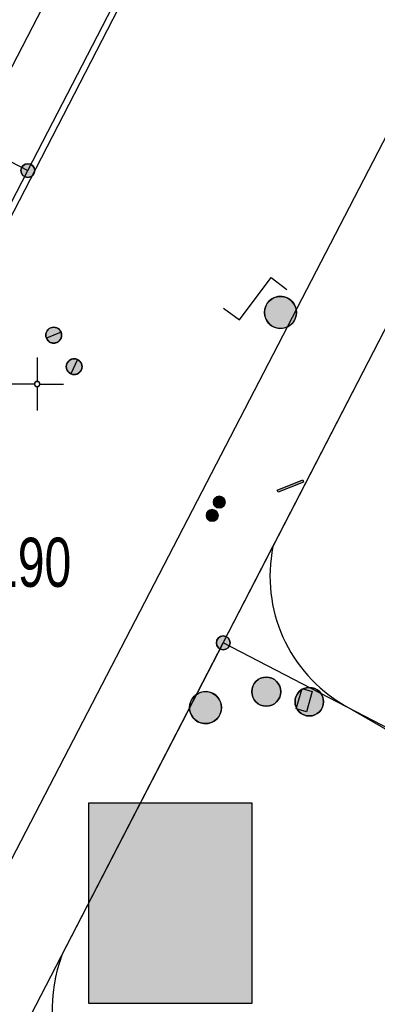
# Model space of a CAD drawing. Header units: metres. Extents: x 2695560 to 2696939, y 1260491 to 1262050.
# Tile 695 of 1005: x 2696350.56 to 2696359.01, y 1260735.14 to 1260758.43. Entities that reach past the tile are written whole.
import ezdxf

# ---------------------------------------------------------------- set-up
doc = ezdxf.new("R2010")
doc.units = ezdxf.units.M
doc.linetypes.add('AUSGEZOGEN', pattern=[0])
for name, color, linetype in [('XR$1$AV_Grenzpunkte', 7, 'AUSGEZOGEN'), ('XR$1$AV_Höhenfixpunkt-Nr.', 7, 'AUSGEZOGEN'), ('XR$1$AV_Koordinatennetzpunkte', 7, 'AUSGEZOGEN'), ('XR$1$AV_Linien (BB)', 7, 'AUSGEZOGEN'), ('XR$1$AW_LK_Schachtdeckel', 24, 'AUSGEZOGEN'), ('XR$1$AW_LK_Zwischenpunkt', 24, 'AUSGEZOGEN'), ('XR$1$EW_LK_Bauwerk', 1, 'AUSGEZOGEN'), ('XR$1$EW_LK_Knoten', 1, 'AUSGEZOGEN'), ('XR$1$GA_LK_Absperrarmatur', 32, 'AUSGEZOGEN'), ('XR$1$GA_LK_Rohrleitungsteil', 32, 'AUSGEZOGEN'), ('XR$1$Liegenschaftsgrenzen', 7, 'AUSGEZOGEN'), ('XR$1$PFAV', 255, 'AUSGEZOGEN'), ('XR$1$PFAW', 255, 'AUSGEZOGEN'), ('XR$1$PFEW', 255, 'AUSGEZOGEN'), ('XR$1$PFGA', 255, 'AUSGEZOGEN'), ('XR$1$PFWA', 255, 'AUSGEZOGEN'), ('XR$1$RAEW', 8, 'AUSGEZOGEN'), ('XR$1$WA_LK_Absperrarmatur', 171, 'AUSGEZOGEN')]:
    doc.layers.add(name, color=color, linetype=linetype)
doc.styles.add('ARIAL', font='arial.ttf')

# ---------------------------------------------------------------- blocks, each defined once
blk = doc.blocks.new('COMPLEXOBJECT_79')
at = {"layer": 'XR$1$AV_Linien (BB)', "color": 7, "linetype": 'AUSGEZOGEN', "transparency": 33554687}
blk.add_line((6357.253, 10742.409), (6358.335, 10741.781), dxfattribs=at)
blk.add_arc((6359.021, 10745.452), 3.519, 168.4729, 239.8375, dxfattribs=at)
blk = doc.blocks.new('COMPLEXOBJECT_80')
at = {"layer": 'XR$1$AV_Linien (BB)', "color": 7, "linetype": 'AUSGEZOGEN', "transparency": 33554687}
blk.add_line((6364.07, 10725.21), (6352.435, 10731.642), dxfattribs=at)
blk.add_arc((6354.382, 10735.166), 4.026, 160.723, 241.0733, dxfattribs=at)
blk = doc.blocks.new('COMPLEXOBJECT_166')
at = {"layer": 'XR$1$AV_Linien (BB)', "color": 7, "linetype": 'AUSGEZOGEN', "transparency": 33554687}
blk.add_lwpolyline([(6348.718, 10737.459), (6362.448, 10763.978), (6401.174, 10838.496)], dxfattribs=at)
blk = doc.blocks.new('COMPLEXOBJECT_197')
at = {"layer": 'XR$1$AV_Linien (BB)', "color": 7, "linetype": 'AUSGEZOGEN', "transparency": 33554687}
blk.add_line((6343.461, 10742.476), (6353.188, 10761.333), dxfattribs=at)
blk.add_arc((6334.79, 10746.544), 9.578, 321.6865, 334.8663, dxfattribs=at)
blk = doc.blocks.new('BAV15')
at = {"layer": 'XR$1$PFAV', "transparency": 33554687}
blk.add_hatch(color=7, dxfattribs=at).paths.add_polyline_path([(0.5, 0), (0.49, 0.101), (0.459, 0.197), (0.41, 0.286), (0.344, 0.362), (0.264, 0.424), (0.174, 0.469), (0.076, 0.494), (-0.025, 0.499), (-0.125, 0.484), (-0.22, 0.449), (-0.306, 0.395), (-0.379, 0.326), (-0.437, 0.243), (-0.477, 0.15), (-0.497, 0.051), (-0.497, -0.051), (-0.477, -0.15), (-0.437, -0.243), (-0.379, -0.326), (-0.306, -0.395), (-0.22, -0.449), (-0.125, -0.484), (-0.025, -0.499), (0.076, -0.494), (0.174, -0.469), (0.264, -0.424), (0.344, -0.362), (0.41, -0.286), (0.459, -0.197), (0.49, -0.101)])
at = {"color": 7, "transparency": 33554687}
for start, end in [(90, 270), (270, 90)]:
    blk.add_arc((0, 0), 0.5, start, end, dxfattribs=at)
at = {"layer": 'XR$1$PFAV', "transparency": 33554687}
blk.add_circle((0, 0), 0.5, dxfattribs=at)
blk = doc.blocks.new('BAV2041')
at = {"color": 7, "transparency": 33554687}
for p, q in [((0, 0.5), (0, 0.05)), ((-0.05, 0), (-0.5, 0)), ((0.05, 0), (0.5, 0)), ((0, -0.05), (0, -0.5))]:
    blk.add_line(p, q, dxfattribs=at)
blk.add_circle((0, 0), 0.05, dxfattribs=at)
for start, end in [(90, 270), (270, 90)]:
    blk.add_arc((0, 0), 0.05, start, end, dxfattribs=at)
blk = doc.blocks.new('BAW2093')
at = {"transparency": 33554687}
blk.add_lwpolyline([(-0.375, -0.5), (0, -0.5), (0, 0.5), (0.375, 0.5)], dxfattribs=at)
blk = doc.blocks.new('BAW2088')
at = {"layer": 'XR$1$PFAW', "transparency": 33554687}
blk.add_hatch(color=253, dxfattribs=at).paths.add_polyline_path([(0.51, 0), (0.5, 0.101), (0.47, 0.197), (0.421, 0.286), (0.355, 0.362), (0.275, 0.424), (0.184, 0.469), (0.086, 0.494), (-0.015, 0.499), (-0.115, 0.484), (-0.21, 0.449), (-0.296, 0.395), (-0.369, 0.326), (-0.427, 0.243), (-0.467, 0.15), (-0.487, 0.051), (-0.487, -0.051), (-0.467, -0.15), (-0.427, -0.243), (-0.369, -0.326), (-0.296, -0.395), (-0.21, -0.449), (-0.115, -0.484), (-0.015, -0.499), (0.086, -0.494), (0.184, -0.469), (0.275, -0.424), (0.355, -0.362), (0.421, -0.286), (0.47, -0.197), (0.5, -0.101)])
at = {"transparency": 33554687}
for start, end in [(91.1948, 268.8052), (268.8052, 91.1948)]:
    blk.add_arc((0.01, 0), 0.5, start, end, dxfattribs=at)
at = {"layer": 'XR$1$PFAW', "transparency": 33554687}
blk.add_circle((0.01, 0), 0.5, dxfattribs=at)
blk = doc.blocks.new('BWA2012')
at = {"layer": 'XR$1$PFWA', "transparency": 33554687}
blk.add_hatch(color=7, dxfattribs=at).paths.add_polyline_path([(0.5, 0), (0.49, 0.101), (0.459, 0.197), (0.41, 0.286), (0.344, 0.362), (0.264, 0.424), (0.174, 0.469), (0.076, 0.494), (-0.025, 0.499), (-0.125, 0.484), (-0.22, 0.449), (-0.306, 0.395), (-0.379, 0.326), (-0.437, 0.243), (-0.477, 0.15), (-0.497, 0.051), (-0.497, -0.051), (-0.477, -0.15), (-0.437, -0.243), (-0.379, -0.326), (-0.306, -0.395), (-0.22, -0.449), (-0.125, -0.484), (-0.025, -0.499), (0.076, -0.494), (0.174, -0.469), (0.264, -0.424), (0.344, -0.362), (0.41, -0.286), (0.459, -0.197), (0.49, -0.101)])
at = {"transparency": 33554687}
blk.add_line((0.354, 0.354), (-0.354, -0.354), dxfattribs=at)
for start, end in [(45, 225), (225, 45)]:
    blk.add_arc((0, 0), 0.5, start, end, dxfattribs=at)
at = {"layer": 'XR$1$PFWA', "transparency": 33554687}
blk.add_circle((0, 0), 0.5, dxfattribs=at)
blk = doc.blocks.new('BGA2013')
at = {"transparency": 33554687}
blk.add_hatch(color=36, dxfattribs=at).paths.add_polyline_path([(-0.291, -0.409), (0.352, 0.357), (0.291, 0.409), (-0.352, -0.357)])
at = {"color": 32, "transparency": 33554687}
blk.add_lwpolyline([(-0.291, -0.409), (-0.352, -0.357), (0.291, 0.409), (0.352, 0.357), (-0.291, -0.409)], close=True, dxfattribs=at)
blk = doc.blocks.new('BGA965')
at = {"layer": 'XR$1$PFGA', "transparency": 33554687}
blk.add_hatch(color=7, dxfattribs=at).paths.add_polyline_path([(0.5, 0), (0.49, 0.101), (0.459, 0.197), (0.41, 0.286), (0.344, 0.362), (0.264, 0.424), (0.174, 0.469), (0.076, 0.494), (-0.025, 0.499), (-0.125, 0.484), (-0.22, 0.449), (-0.306, 0.395), (-0.379, 0.326), (-0.437, 0.243), (-0.477, 0.15), (-0.497, 0.051), (-0.497, -0.051), (-0.477, -0.15), (-0.437, -0.243), (-0.379, -0.326), (-0.306, -0.395), (-0.22, -0.449), (-0.125, -0.484), (-0.025, -0.499), (0.076, -0.494), (0.174, -0.469), (0.264, -0.424), (0.344, -0.362), (0.41, -0.286), (0.459, -0.197), (0.49, -0.101)])
at = {"color": 32, "transparency": 33554687}
blk.add_line((0, 0.5), (0, -0.5), dxfattribs=at)
for start, end in [(90, 270), (270, 90)]:
    blk.add_arc((0, 0), 0.5, start, end, dxfattribs=at)
at = {"layer": 'XR$1$PFGA', "transparency": 33554687}
blk.add_circle((0, 0), 0.5, dxfattribs=at)
blk = doc.blocks.new('BEWLP2597')
at = {"layer": 'XR$1$PFEW', "transparency": 33554687}
blk.add_hatch(color=7, dxfattribs=at).paths.add_polyline_path([(-0.5, 0), (-0.497, -0.051), (-0.49, -0.101), (-0.477, -0.15), (-0.459, -0.197), (-0.437, -0.243), (-0.41, -0.286), (-0.379, -0.326), (-0.344, -0.362), (-0.306, -0.395), (-0.264, -0.424), (-0.22, -0.449), (-0.174, -0.469), (-0.125, -0.484), (-0.076, -0.494), (-0.025, -0.499), (0.025, -0.499), (0.076, -0.494), (0.125, -0.484), (0.174, -0.469), (0.22, -0.449), (0.264, -0.424), (0.306, -0.395), (0.344, -0.362), (0.379, -0.326), (0.41, -0.286), (0.437, -0.243), (0.459, -0.197), (0.477, -0.15), (0.49, -0.101), (0.497, -0.051), (0.5, 0), (0.497, 0.051), (0.49, 0.101), (0.477, 0.15), (0.459, 0.197), (0.437, 0.243), (0.41, 0.286), (0.379, 0.326), (0.344, 0.362), (0.306, 0.395), (0.264, 0.424), (0.22, 0.449), (0.174, 0.469), (0.125, 0.484), (0.076, 0.494), (0.025, 0.499), (-0.025, 0.499), (-0.076, 0.494), (-0.125, 0.484), (-0.174, 0.469), (-0.22, 0.449), (-0.264, 0.424), (-0.306, 0.395), (-0.344, 0.362), (-0.379, 0.326), (-0.41, 0.286), (-0.437, 0.243), (-0.459, 0.197), (-0.477, 0.15), (-0.49, 0.101), (-0.497, 0.051)])
at = {"color": 1, "transparency": 33554687}
for start, end in [(90, 180), (0, 90), (180, 270), (270, 0)]:
    blk.add_arc((0, 0), 0.5, start, end, dxfattribs=at)
at = {"layer": 'XR$1$PFEW', "transparency": 33554687}
blk.add_circle((0, 0), 0.5, dxfattribs=at)
blk = doc.blocks.new('BEWLP2574')
at = {"layer": 'XR$1$PFEW', "transparency": 33554687}
blk.add_hatch(color=7, dxfattribs=at).paths.add_polyline_path([(-0.5, 0), (-0.497, -0.051), (-0.489, -0.101), (-0.477, -0.15), (-0.459, -0.198), (-0.437, -0.243), (-0.41, -0.286), (-0.379, -0.326), (-0.344, -0.363), (-0.306, -0.396), (-0.264, -0.425), (-0.22, -0.449), (-0.173, -0.469), (-0.125, -0.485), (-0.075, -0.495), (-0.025, -0.5), (0.026, -0.5), (0.076, -0.495), (0.126, -0.485), (0.174, -0.469), (0.221, -0.449), (0.265, -0.425), (0.306, -0.396), (0.345, -0.363), (0.38, -0.326), (0.411, -0.286), (0.437, -0.243), (0.46, -0.198), (0.477, -0.15), (0.49, -0.101), (0.498, -0.051), (0.5, 0), (0.498, 0.05), (0.49, 0.1), (0.477, 0.149), (0.46, 0.197), (0.437, 0.242), (0.411, 0.285), (0.38, 0.325), (0.345, 0.362), (0.306, 0.395), (0.265, 0.424), (0.221, 0.448), (0.174, 0.468), (0.126, 0.484), (0.076, 0.494), (0.026, 0.499), (-0.025, 0.499), (-0.075, 0.494), (-0.125, 0.484), (-0.173, 0.468), (-0.22, 0.448), (-0.264, 0.424), (-0.306, 0.395), (-0.344, 0.362), (-0.379, 0.325), (-0.41, 0.285), (-0.437, 0.242), (-0.459, 0.197), (-0.477, 0.149), (-0.489, 0.1), (-0.497, 0.05)])
at = {"color": 1, "transparency": 33554687}
for start, end in [(90, 180), (0, 90), (180, 270), (270, 0)]:
    blk.add_arc((0, 0), 0.5, start, end, dxfattribs=at)
at = {"layer": 'XR$1$PFEW', "transparency": 33554687}
blk.add_circle((0, 0), 0.5, dxfattribs=at)
blk = doc.blocks.new('BEW957')
at = {"layer": 'XR$1$RAEW', "transparency": 33554687}
blk.add_hatch(color=1, dxfattribs=at).paths.add_polyline_path([(-0.5, 0), (-0.497, -0.051), (-0.49, -0.101), (-0.477, -0.15), (-0.459, -0.197), (-0.437, -0.243), (-0.41, -0.286), (-0.379, -0.326), (-0.344, -0.362), (-0.306, -0.395), (-0.264, -0.424), (-0.22, -0.449), (-0.174, -0.469), (-0.125, -0.484), (-0.076, -0.494), (-0.025, -0.499), (0.025, -0.499), (0.076, -0.494), (0.125, -0.484), (0.174, -0.469), (0.22, -0.449), (0.264, -0.424), (0.306, -0.395), (0.344, -0.362), (0.379, -0.326), (0.41, -0.286), (0.437, -0.243), (0.459, -0.197), (0.477, -0.15), (0.49, -0.101), (0.497, -0.051), (0.5, 0), (0.497, 0.051), (0.49, 0.101), (0.477, 0.15), (0.459, 0.197), (0.437, 0.243), (0.41, 0.286), (0.379, 0.326), (0.344, 0.362), (0.306, 0.395), (0.264, 0.424), (0.22, 0.449), (0.174, 0.469), (0.125, 0.484), (0.076, 0.494), (0.025, 0.499), (-0.025, 0.499), (-0.076, 0.494), (-0.125, 0.484), (-0.174, 0.469), (-0.22, 0.449), (-0.264, 0.424), (-0.306, 0.395), (-0.344, 0.362), (-0.379, 0.326), (-0.41, 0.286), (-0.437, 0.243), (-0.459, 0.197), (-0.477, 0.15), (-0.49, 0.101), (-0.497, 0.051)])
at = {"color": 1, "transparency": 33554687}
for start, end in [(90, 180), (180, 270), (0, 90), (270, 0)]:
    blk.add_arc((0, 0), 0.5, start, end, dxfattribs=at)
at = {"layer": 'XR$1$RAEW', "color": 1, "transparency": 33554687}
blk.add_circle((0, 0), 0.5, dxfattribs=at)
blk = doc.blocks.new('BEWLP2514')
at = {"layer": 'XR$1$PFEW', "transparency": 33554687}
blk.add_hatch(color=7, dxfattribs=at).paths.add_polyline_path([(0.5, 0), (-0.5, 0), (-0.5, -0.5), (0.5, -0.5)])
at = {"color": 1, "transparency": 33554687}
blk.add_lwpolyline([(-0.5, 0), (0.5, 0), (0.5, -0.5), (-0.5, -0.5), (-0.5, 0)], close=True, dxfattribs=at)
at = {"layer": 'XR$1$PFEW', "transparency": 33554687}
for p, q in [((-0.5, -0.5), (-0.5, 0)), ((-0.5, 0), (0.5, 0)), ((0.5, 0), (0.5, -0.5)), ((0.5, -0.5), (-0.5, -0.5))]:
    blk.add_line(p, q, dxfattribs=at)

msp = doc.modelspace()

# ---------------------------------------------------------------- hatches: boundary and pattern name
at = {"transparency": 33554687}
msp.add_hatch(color=7, dxfattribs=at).paths.add_polyline_path([(2696352.192, 1260739.908), (2696352.192, 1260735.16), (2696356.041, 1260735.16), (2696356.041, 1260739.908)])

# ---------------------------------------------------------------- linework, layer by layer
at = {"color": 24, "lineweight": -3, "transparency": 33554687}
msp.add_lwpolyline([(2696352.192, 1260739.908), (2696356.041, 1260739.908), (2696356.041, 1260735.16), (2696352.192, 1260735.16), (2696352.192, 1260739.908)], close=True, dxfattribs=at)
at = {"layer": 'XR$1$AV_Linien (BB)', "color": 7, "linetype": 'AUSGEZOGEN', "transparency": 33554687}
for points in [[(2696363.677, 1260759.804), (2696360.91, 1260754.44), (2696356.543, 1260745.965)], [(2696348.05, 1260754.03), (2696348.585, 1260755.06), (2696349.075, 1260754.805), (2696351.332, 1260759.171)], [(2696351.552, 1260736.305), (2696355.37, 1260743.69), (2696356.543, 1260745.965)]]:
    msp.add_lwpolyline(points, dxfattribs=at)
at = {"layer": 'XR$1$Liegenschaftsgrenzen', "color": 7, "linetype": 'AUSGEZOGEN', "transparency": 33554687}
for p, q in [((2696355.37, 1260743.69), (2696360.91, 1260754.44)), ((2696370.24, 1260735.96), (2696355.37, 1260743.69))]:
    msp.add_line(p, q, dxfattribs=at)
for points in [[(2696350.75, 1260754.86), (2696375.88, 1260803.48), (2696402.77, 1260855.54)], [(2696341.44, 1260737.09), (2696338.72, 1260738.5), (2696342.18, 1260745.23), (2696339.32, 1260746.71), (2696345.07, 1260757.81), (2696350.75, 1260754.86)], [(2696341.44, 1260737.09), (2696343.68, 1260741.15), (2696350.75, 1260754.86)], [(2696355.37, 1260743.69), (2696338.47, 1260711), (2696339.74, 1260710.34)]]:
    msp.add_lwpolyline(points, dxfattribs=at)

# ---------------------------------------------------------------- block references
at = {"layer": 'XR$1$AV_Grenzpunkte', "color": 7, "linetype": 'AUSGEZOGEN', "lineweight": -3, "transparency": 33554687, "xscale": 0.3249999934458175, "yscale": 0.3249999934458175}
for p in [(2696350.75, 1260754.86), (2696355.37, 1260743.69)]:
    msp.add_blockref('BAV15', p, dxfattribs=at)
at = {"layer": 'XR$1$AV_Koordinatennetzpunkte', "color": 7, "linetype": 'AUSGEZOGEN', "lineweight": -3, "transparency": 33554687, "xscale": 1.25, "yscale": 1.25}
msp.add_blockref('BAV2041', (2696350.97, 1260749.81), dxfattribs=at)
at = {"layer": 'XR$1$AV_Linien (BB)', "color": 7, "linetype": 'AUSGEZOGEN', "lineweight": -3, "transparency": 33554687}
for name in ['COMPLEXOBJECT_166', 'COMPLEXOBJECT_197', 'COMPLEXOBJECT_79', 'COMPLEXOBJECT_80']:
    msp.add_blockref(name, (2690000.97, 1249999.81), dxfattribs=at)
at = {"layer": 'XR$1$AW_LK_Schachtdeckel', "color": 24, "linetype": 'AUSGEZOGEN', "lineweight": -3, "transparency": 33554687}
for p, xscale, yscale, rotation in [((2696356.728, 1260751.501), 0.7578193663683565, 0.7578193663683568, 152.795349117), ((2696354.943, 1260742.161), 0.7578193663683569, 0.757819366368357, 332.646533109)]:
    msp.add_blockref('BAW2088', p, dxfattribs=dict(at, xscale=xscale, yscale=yscale, rotation=rotation))
at = {"layer": 'XR$1$AW_LK_Zwischenpunkt', "color": 24, "linetype": 'AUSGEZOGEN', "lineweight": -3, "transparency": 33554687, "xscale": 1.250000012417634, "yscale": 1.250000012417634, "rotation": 323.213379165}
msp.add_blockref('BAW2093', (2696356.124, 1260751.828), dxfattribs=at)
at = {"layer": 'XR$1$EW_LK_Bauwerk', "color": 1, "linetype": 'AUSGEZOGEN', "lineweight": -3, "transparency": 33554687}
for name, p, xscale, yscale in [('BEWLP2574', (2696356.385, 1260742.535), 0.6874999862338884, 0.6874999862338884), ('BEWLP2597', (2696357.402, 1260742.298), 0.6749999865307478, 0.6749999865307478)]:
    msp.add_blockref(name, p, dxfattribs=dict(at, xscale=xscale, yscale=yscale))
at = {"layer": 'XR$1$EW_LK_Knoten', "color": 1, "linetype": 'AUSGEZOGEN', "lineweight": -3, "transparency": 33554687, "xscale": 0.2749999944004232, "yscale": 0.2749999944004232}
for p in [(2696355.274, 1260747.018), (2696355.108, 1260746.703)]:
    msp.add_blockref('BEW957', p, dxfattribs=at)
at = {"layer": 'XR$1$EW_LK_Knoten', "color": 1, "linetype": 'AUSGEZOGEN', "lineweight": -3, "transparency": 33554687, "xscale": 0.5, "yscale": 0.5, "rotation": 253.944}
msp.add_blockref('BEWLP2514', (2696357.402, 1260742.298), dxfattribs=at)
at = {"layer": 'XR$1$GA_LK_Absperrarmatur', "color": 32, "linetype": 'AUSGEZOGEN', "lineweight": -3, "transparency": 33554687, "xscale": 0.3749999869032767, "yscale": 0.3749999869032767, "rotation": 336.0581999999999}
msp.add_blockref('BGA965', (2696351.845, 1260750.222), dxfattribs=at)
at = {"layer": 'XR$1$GA_LK_Rohrleitungsteil', "color": 32, "linetype": 'AUSGEZOGEN', "lineweight": -3, "transparency": 33554687, "xscale": 0.6499999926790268, "yscale": 0.6499999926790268, "rotation": 331.7949}
msp.add_blockref('BGA2013', (2696356.957, 1260747.397), dxfattribs=at)
at = {"layer": 'XR$1$WA_LK_Absperrarmatur', "color": 171, "linetype": 'AUSGEZOGEN', "lineweight": -3, "transparency": 33554687, "xscale": 0.3749999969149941, "yscale": 0.3749999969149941, "rotation": 337.068887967}
msp.add_blockref('BWA2012', (2696351.362, 1260750.967), dxfattribs=at)

# ---------------------------------------------------------------- texts
at = {"layer": 'XR$1$AV_Höhenfixpunkt-Nr.', "color": 7, "transparency": 33554687, "insert": (2696346.721, 1260744.998), "char_height": 1.1621, "width": 5.50234, "attachment_point": 7, "style": 'ARIAL'}
msp.add_mtext('\\W0.70;25206190', dxfattribs=at)

doc.saveas('drawing.dxf')
